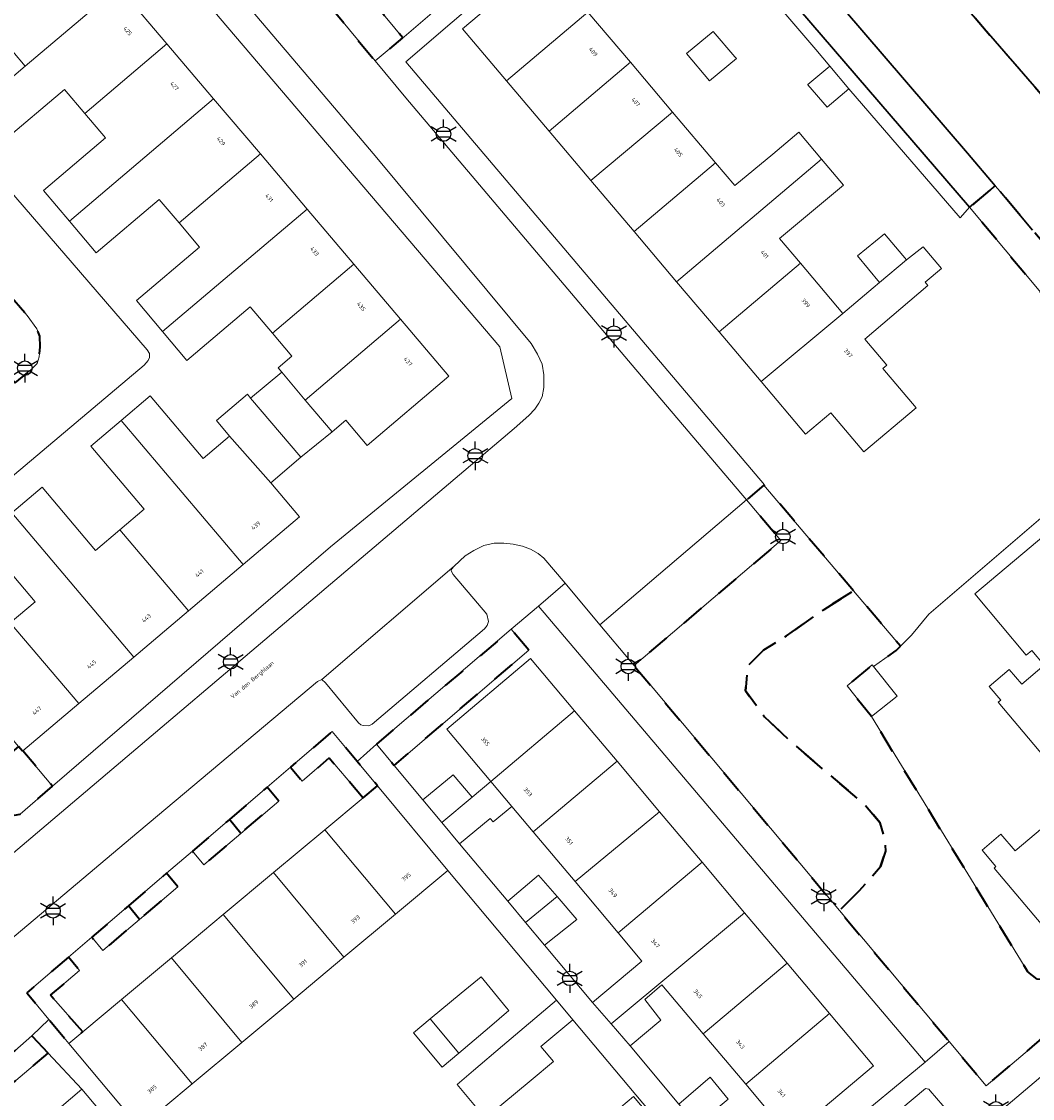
# Model space of a CAD drawing. Extents: x 105780 to 185197, y 477999 to 525027.
# Tile 428 of 562: x 108293 to 108381, y 479867 to 479961. Entities that reach past the tile are written whole.
import ezdxf
from ezdxf.enums import TextEntityAlignment as Align

# ---------------------------------------------------------------- set-up
doc = ezdxf.new("R2010")
doc.units = 0
doc.linetypes.add('XX-HIDDEN', pattern=[4, 2, -2])
for name, color, linetype, lineweight in [('B-GV-GR-MATERIAALGRENS-G', 252, 'XX-HIDDEN', 35), ('B-RO-IE-MEUBILAIR_WEGMEUBILAIR-S', 252, 'Continuous', 25), ('B-WE-GW-WATERGANG_SLOOT_INSTEEK-G', 252, 'Continuous', 30), ('B-XX-KG-KADASTRAAL_BEBOUWING-G', 252, 'Continuous', 20), ('B1-WE-OG-BEBOUWING-T18', 7, 'Continuous', 18), ('B1-WE-OG-TERREIN_ERF-GV', 252, 'Continuous', 18), ('B1-WE-OG-TOPOGRAFIE-T18', 10, 'Continuous', 18), ('B1-WE-VH-VERHARDING_BETONSTRAATSTEEN-GV', 252, 'Continuous', 18), ('B1-WE-VH-VERHARDING_TEGEL-GV', 252, 'Continuous', 18)]:
    doc.layers.add(name, color=color, linetype=linetype, lineweight=lineweight)
doc.styles.add('NLCS-ISO', font='NLCS-ISO.ttf')
doc.styles.add('NLCS-ISO-M200-T18', font='NLCS-ISO.ttf', dxfattribs={"height": 0.36})

# ---------------------------------------------------------------- blocks, each defined once
blk = doc.blocks.new('B-SIE-WEG_LICHTMAST-SO')
at = {"ltscale": 0.1}
for p, q in [((0, 1.27), (0, 2.53)), ((-1.1, 0.63), (-2.19, 1.27)), ((1.1, 0.63), (2.19, 1.27)), ((-1.1, -0.63), (-2.19, -1.27)), ((0, -1.27), (0, -2.53)), ((1.1, -0.63), (2.19, -1.27))]:
    blk.add_line(p, q, dxfattribs=at)
at = {"flags": 128}
for points in [[(-1.16, 0.5), (1.16, 0.5)], [(-1.16, -0.5), (1.16, -0.5)]]:
    blk.add_lwpolyline(points, dxfattribs=at)
at = {"ltscale": 0.1}
blk.add_circle((0, 0), 1.27, dxfattribs=at)
at = {"style": 'NLCS-ISO'}
blk.add_attdef('TYPE', text='', height=1.8, dxfattribs=at).set_placement((0, 2.53), align=Align.BOTTOM_CENTER)

msp = doc.modelspace()

# ---------------------------------------------------------------- linework, layer by layer
at = {"layer": 'B-GV-GR-MATERIAALGRENS-G', "flags": 128}
for points in [[(108335.418, 480016.752), (108326.271, 480027.269), (108322.946, 480030.677), (108318.217, 480034.188), (108318.038, 480034.298), (108313.694, 480030.074), (108319.493, 480026.672), (108327.641, 480017.773), (108343.045, 480000), (108382.319, 479954.697), (108387.179, 479951.144), (108393.658, 479946.683), (108396.067, 479945.217), (108398.524, 479943.439), (108401.834, 479940.751), (108412.796, 479928.911), (108414.899, 479926.406), (108418.131, 479927.118), (108405.191, 479942.582), (108403.694, 479944.041), (108401.433, 479945.722), (108392.467, 479951.091), (108389.191, 479953.368), (108388.325, 479954.131), (108387.278, 479955.266), (108380.42, 479963.611), (108375.74, 479969.149), (108375.138, 479969.859), (108370.18, 479970.093), (108357.344, 479985.141), (108350.491, 479993.299), (108353.516, 479993.137), (108356.084, 479992.315), (108346.047, 480004.044)], [(108314.652, 479973.753), (108314.307, 479974.014), (108313.925, 479974.159), (108312.992, 479973.758), (108312.416, 479973.145), (108312.102, 479972.667), (108311.969, 479972.334), (108312.175, 479971.803), (108323.722, 479957.817), (108326.139, 479959.84), (108315.591, 479972.616)], [(108284.165, 479945.891), (108282.816, 479946.791), (108279.944, 479944.373), (108292.15, 479929.575), (108293.552, 479930.754), (108294.056, 479931.28), (108294.231, 479931.875), (108294.317, 479932.752), (108294.288, 479933.668), (108294.039, 479934.323), (108293.183, 479935.491)], [(108382.883, 479941.218), (108381.391, 479942.983), (108378.54, 479946.357), (108378.101, 479946.877), (108375.863, 479944.983), (108380.619, 479939.3), (108392.12, 479925.559), (108394.547, 479927.417)], [(108365.682, 479911.336), (108357.824, 479920.608), (108356.295, 479919.319), (108359.314, 479915.757), (108346.429, 479904.794), (108364.446, 479883.295), (108366.145, 479884.986), (108367.178, 479886.104), (108368.039, 479887.16), (108368.489, 479888.503), (108368.398, 479889.768), (108368.021, 479890.977), (108366.731, 479892.511), (108360.6, 479897.742), (108357.872, 479900.282), (108356.211, 479902.574), (108356.399, 479904.732), (108357.779, 479906.122), (108359.798, 479907.389), (108363.097, 479909.714)], [(108367.247, 479900.304), (108365.133, 479903.009), (108367.33, 479904.838), (108367.43, 479904.713), (108369.43, 479906.096), (108369.805, 479906.472), (108365.682, 479911.336), (108363.097, 479909.714), (108359.798, 479907.389), (108357.779, 479906.122), (108356.399, 479904.732), (108356.211, 479902.574), (108357.872, 479900.282), (108360.6, 479897.742), (108366.731, 479892.511), (108368.021, 479890.977), (108368.398, 479889.768), (108368.489, 479888.503), (108368.039, 479887.16), (108367.178, 479886.104), (108366.145, 479884.986), (108364.446, 479883.295), (108374.079, 479871.801), (108377.323, 479867.93), (108393.654, 479881.757), (108391.524, 479884.291), (108388.981, 479882.234), (108384.982, 479878.866), (108383.775, 479877.894), (108382.742, 479877.162), (108381.798, 479877.276), (108380.971, 479877.914)], [(108337.21, 479906.147), (108335.655, 479907.973), (108323.825, 479897.878), (108325.372, 479896.023)], [(108322.671, 479893.197), (108323.917, 479894.237), (108322.133, 479896.374), (108319.948, 479898.99), (108316.294, 479895.868), (108317.306, 479894.655), (108319.679, 479896.68)], [(108292.802, 479897.291), (108292.779, 479897.272), (108292.422, 479897.694), (108291.657, 479897.05), (108289.357, 479895.116), (108289.228, 479894.928), (108289.185, 479894.489), (108289.377, 479894.119), (108291.271, 479891.927), (108291.479, 479891.752), (108292.083, 479891.658), (108292.575, 479891.748), (108295.422, 479894.201)], [(108315.256, 479892.896), (108314.24, 479894.113), (108310.925, 479891.28), (108311.936, 479890.063)], [(108311.936, 479890.063), (108310.925, 479891.28), (108307.688, 479888.514), (108308.7, 479887.302)], [(108306.396, 479885.38), (108305.407, 479886.565), (108302.065, 479883.71), (108303.05, 479882.525)], [(108303.05, 479882.525), (108302.065, 479883.71), (108298.855, 479880.966), (108299.841, 479879.785)], [(108296.802, 479879.212), (108293.146, 479876.088), (108295.102, 479873.745), (108296.854, 479871.646), (108298.058, 479872.651), (108295.247, 479875.861), (108297.789, 479878.03)], [(108295.036, 479870.789), (108293.611, 479872.31), (108282.065, 479862.148), (108279.534, 479859.92), (108279.418, 479859.782), (108280.461, 479858.518)]]:
    msp.add_lwpolyline(points, close=True, dxfattribs=at)
at = {"layer": 'B-WE-GW-WATERGANG_SLOOT_INSTEEK-G', "flags": 128}
msp.add_lwpolyline([(108353.93, 479975.07), (108348.355, 479981.381), (108331.908, 480000), (108326.535, 480006.082), (108323.912, 480003.765), (108345.617, 479979.192), (108345.045, 479978.732), (108346.943, 479978.618), (108375.863, 479944.983), (108378.101, 479946.877), (108375.684, 479949.736)], close=True, dxfattribs=at)
for points in [[(108382.319, 479954.697), (108343.045, 480000)], [(108353.93, 479975.07), (108375.684, 479949.736), (108378.101, 479946.877), (108378.54, 479946.357), (108381.391, 479942.983)]]:
    msp.add_lwpolyline(points, dxfattribs=at)
at = {"layer": 'B-XX-KG-KADASTRAAL_BEBOUWING-G', "flags": 128}
for points in [[(108342.383, 479962.108), (108338.525, 479966.666), (108331.388, 479960.625), (108335.246, 479956.067)], [(108305.449, 479959.323), (108301.618, 479963.841), (108301.221, 479964.309), (108293.025, 479957.358), (108288.548, 479953.561), (108290.591, 479951.151), (108290.986, 479950.685), (108296.452, 479955.321), (108298.242, 479953.211)], [(108346.111, 479957.703), (108342.383, 479962.108), (108335.246, 479956.067), (108338.974, 479951.662)], [(108293.025, 479957.358), (108290.845, 479959.929), (108286.384, 479956.112), (108288.548, 479953.561)], [(108353.061, 479956.064), (108355.403, 479958.027), (108355.264, 479958.189), (108353.371, 479960.395), (108351.037, 479958.474)], [(108309.548, 479954.489), (108305.449, 479959.323), (108298.242, 479953.211), (108300.061, 479951.066), (108294.612, 479946.445), (108296.892, 479943.756)], [(108349.806, 479953.337), (108346.111, 479957.703), (108338.974, 479951.662), (108342.639, 479947.332)], [(108363.595, 479957.365), (108361.683, 479955.755), (108361.687, 479955.732), (108363.359, 479953.765), (108365.271, 479955.375)], [(108313.648, 479949.655), (108309.548, 479954.489), (108296.892, 479943.756), (108299.251, 479940.974), (108304.773, 479945.657), (108306.513, 479943.605)], [(108353.567, 479948.893), (108349.806, 479953.337), (108342.639, 479947.332), (108346.43, 479942.853)], [(108362.872, 479949.208), (108360.887, 479951.56), (108358.602, 479949.626), (108355.271, 479946.88), (108353.567, 479948.893), (108346.43, 479942.853), (108350.158, 479938.448)], [(108317.746, 479944.822), (108313.648, 479949.655), (108306.513, 479943.605), (108308.304, 479941.493), (108302.766, 479936.796), (108305.073, 479934.075)], [(108359.183, 479942.257), (108362.521, 479945.013), (108364.809, 479946.914), (108362.872, 479949.208), (108350.158, 479938.448), (108353.886, 479934.043), (108361.023, 479940.083)], [(108321.845, 479939.988), (108317.746, 479944.822), (108305.073, 479934.075), (108307.21, 479931.555), (108312.749, 479936.253), (108314.712, 479933.939)], [(108367.953, 479938.386), (108370.316, 479940.359), (108368.393, 479942.643), (108366.027, 479940.718)], [(108366.675, 479933.405), (108372.191, 479938.132), (108371.966, 479938.4), (108373.404, 479939.611), (108371.794, 479941.523), (108370.316, 479940.359), (108367.953, 479938.386), (108367.411, 479937.929), (108364.751, 479935.678), (108357.567, 479929.694), (108361.471, 479925.081), (108363.685, 479926.954), (108366.592, 479923.519), (108371.172, 479927.395), (108368.265, 479930.83), (108368.608, 479931.121)], [(108325.944, 479935.154), (108321.845, 479939.988), (108314.712, 479933.939), (108316.416, 479931.929), (108315.195, 479930.894), (108315.52, 479930.51), (108317.59, 479928.07)], [(108364.751, 479935.678), (108361.023, 479940.083), (108353.886, 479934.043), (108357.567, 479929.694)], [(108325.944, 479935.154), (108317.59, 479928.07), (108319.954, 479925.282), (108321.151, 479926.297), (108323.015, 479924.099), (108330.172, 479930.169)], [(108317.59, 479928.07), (108315.52, 479930.51), (108312.786, 479928.253), (108317.187, 479923.05), (108319.954, 479925.282)], [(108314.553, 479920.822), (108310.94, 479924.907), (108308.626, 479922.95), (108303.984, 479928.438), (108301.438, 479926.285), (108312.132, 479913.64), (108317.085, 479917.829)], [(108312.786, 479928.253), (108312.512, 479928.577), (108309.786, 479926.271), (108310.94, 479924.907), (108314.553, 479920.822), (108317.187, 479923.05)], [(108301.438, 479926.285), (108298.776, 479924.033), (108303.458, 479918.497), (108301.32, 479916.689), (108307.332, 479909.58), (108312.132, 479913.64)], [(108301.32, 479916.689), (108299.193, 479914.89), (108294.506, 479920.432), (108291.832, 479918.171), (108302.532, 479905.52), (108307.332, 479909.58)], [(108291.832, 479918.171), (108289.181, 479915.929), (108293.877, 479910.376), (108291.684, 479908.521), (108297.732, 479901.461), (108302.532, 479905.52)], [(108291.684, 479908.521), (108289.494, 479906.669), (108284.807, 479912.21), (108282.096, 479909.917), (108282.089, 479909.911), (108282.487, 479909.441), (108292.422, 479897.694), (108292.779, 479897.272), (108292.802, 479897.291), (108297.732, 479901.461)], [(108341.207, 479900.817), (108337.35, 479905.398), (108329.995, 479899.204), (108333.852, 479894.623)], [(108367.43, 479904.713), (108367.33, 479904.838), (108365.133, 479903.009), (108367.247, 479900.304), (108369.511, 479902.107)], [(108344.935, 479896.39), (108341.207, 479900.817), (108333.852, 479894.623), (108335.699, 479892.43), (108337.58, 479890.196)], [(108348.66, 479891.967), (108344.935, 479896.39), (108337.58, 479890.196), (108341.25, 479885.838)], [(108332.222, 479893.249), (108330.562, 479895.196), (108327.892, 479893.001), (108329.56, 479891.007)], [(108323.917, 479894.237), (108322.671, 479893.197), (108319.305, 479890.387), (108325.493, 479882.973), (108330.106, 479886.824)], [(108333.817, 479891.38), (108334.08, 479891.067), (108335.699, 479892.43), (108333.852, 479894.623), (108332.222, 479893.249), (108329.56, 479891.007), (108331.124, 479889.137)], [(108352.392, 479887.536), (108348.66, 479891.967), (108341.25, 479885.838), (108345.037, 479881.342)], [(108319.305, 479890.387), (108314.798, 479886.624), (108320.975, 479879.201), (108325.493, 479882.973)], [(108356.121, 479883.108), (108352.392, 479887.536), (108345.037, 479881.342), (108347.117, 479878.871), (108342.792, 479875.225), (108344.409, 479873.366)], [(108314.798, 479886.624), (108310.386, 479882.942), (108316.575, 479875.528), (108320.975, 479879.201)], [(108339.671, 479884.531), (108338.057, 479886.407), (108335.352, 479884.115), (108336.914, 479882.251)], [(108339.671, 479884.531), (108336.914, 479882.251), (108338.578, 479880.264), (108341.417, 479882.503)], [(108310.386, 479882.942), (108305.85, 479879.156), (108312.023, 479871.728), (108316.575, 479875.528)], [(108359.849, 479878.681), (108356.121, 479883.108), (108344.409, 479873.366), (108346.094, 479871.429), (108348.77, 479873.686), (108347.36, 479875.499), (108348.877, 479876.781), (108352.493, 479872.487)], [(108305.85, 479879.156), (108301.467, 479875.497), (108307.656, 479868.083), (108312.023, 479871.728)], [(108363.577, 479874.255), (108359.849, 479878.681), (108352.493, 479872.487), (108356.221, 479868.06)], [(108335.253, 479874.771), (108333.012, 479877.483), (108331.273, 479876.046), (108328.542, 479873.789), (108331.055, 479870.791), (108333.75, 479873.078), (108335.455, 479874.526)], [(108301.467, 479875.497), (108298.058, 479872.651), (108296.854, 479871.646), (108303.043, 479864.232), (108307.656, 479868.083)], [(108341.063, 479873.719), (108339.637, 479875.433), (108334.901, 479871.422), (108332.342, 479869.255), (108330.915, 479868.047), (108333.39, 479865.067), (108334.836, 479866.278), (108337.395, 479868.422), (108339.348, 479870.059), (108338.251, 479871.376)], [(108363.577, 479874.255), (108356.221, 479868.06), (108360.078, 479863.48), (108367.434, 479869.674)], [(108328.542, 479873.789), (108327.067, 479872.57), (108329.61, 479869.564), (108331.055, 479870.791)], [(108354.682, 479866.763), (108353.094, 479868.671), (108350.345, 479866.328), (108351.948, 479864.46)], [(108299.525, 479865.789), (108297.987, 479867.639), (108295.208, 479865.261), (108296.719, 479863.445)], [(108347.8, 479865.676), (108347.608, 479865.516), (108346.389, 479866.972), (108341.95, 479863.257), (108343.17, 479861.8), (108343.01, 479861.666), (108349.088, 479854.355), (108349.273, 479854.509), (108353.903, 479858.384)]]:
    msp.add_lwpolyline(points, close=True, dxfattribs=at)
for points in [[(108388.781, 479921.557), (108376.31, 479911.071), (108380.829, 479905.696), (108381.311, 479906.101), (108382.399, 479904.806), (108380.439, 479903.158), (108379.35, 479904.453), (108377.576, 479902.962), (108378.592, 479901.754), (108378.37, 479901.567), (108384.151, 479894.692)], [(108386.136, 479893.812), (108379.85, 479888.526), (108378.61, 479890), (108376.953, 479888.606), (108378.175, 479887.153), (108378.022, 479887.024), (108382.598, 479881.582)]]:
    msp.add_lwpolyline(points, dxfattribs=at)
at = {"layer": 'B1-WE-OG-TERREIN_ERF-GV', "flags": 128}
for points in [[(108392.12, 479925.559), (108380.619, 479939.3), (108375.863, 479944.983), (108375.471, 479944.552), (108375.023, 479944.058), (108365.271, 479955.375), (108363.359, 479953.765), (108361.687, 479955.732), (108361.683, 479955.755), (108363.595, 479957.365), (108362.373, 479958.817), (108346.52, 479977.342), (108342.267, 479973.479), (108342.36, 479973.37), (108337.791, 479969.496), (108338.806, 479968.375), (108326.4, 479957.753), (108357.871, 479920.648), (108357.824, 479920.608), (108365.682, 479911.336), (108369.805, 479906.472), (108370.781, 479907.451), (108372.284, 479909.302), (108384.149, 479919.459)], [(108301.618, 479963.841), (108305.449, 479959.323), (108309.548, 479954.489), (108313.648, 479949.655), (108317.746, 479944.822), (108321.845, 479939.988), (108325.944, 479935.154), (108330.172, 479930.169), (108323.015, 479924.099), (108321.151, 479926.297), (108319.954, 479925.282), (108317.187, 479923.05), (108314.553, 479920.822), (108317.085, 479917.829), (108312.132, 479913.64), (108307.332, 479909.58), (108302.532, 479905.52), (108297.732, 479901.461), (108292.802, 479897.291), (108295.422, 479894.201), (108303.61, 479901.25), (108319.811, 479915.195), (108335.72, 479928.208), (108334.643, 479932.74), (108305.585, 479966.903)], [(108342.383, 479962.108), (108346.111, 479957.703), (108349.806, 479953.337), (108353.567, 479948.893), (108355.271, 479946.88), (108358.602, 479949.626), (108360.887, 479951.56), (108362.872, 479949.208), (108364.809, 479946.914), (108362.521, 479945.013), (108359.183, 479942.257), (108361.023, 479940.083), (108364.751, 479935.678), (108367.411, 479937.929), (108367.953, 479938.386), (108366.027, 479940.718), (108368.393, 479942.643), (108370.316, 479940.359), (108371.794, 479941.523), (108373.404, 479939.611), (108371.966, 479938.4), (108372.191, 479938.132), (108366.675, 479933.405), (108368.608, 479931.121), (108368.265, 479930.83), (108371.172, 479927.395), (108366.592, 479923.519), (108363.685, 479926.954), (108361.471, 479925.081), (108357.567, 479929.694), (108353.886, 479934.043), (108350.158, 479938.448), (108346.43, 479942.853), (108342.639, 479947.332), (108338.974, 479951.662), (108335.246, 479956.067), (108331.388, 479960.625), (108338.525, 479966.666)], [(108291.832, 479918.171), (108294.506, 479920.432), (108299.193, 479914.89), (108301.32, 479916.689), (108303.458, 479918.497), (108298.776, 479924.033), (108301.438, 479926.285), (108303.984, 479928.438), (108308.626, 479922.95), (108310.94, 479924.907), (108309.786, 479926.271), (108312.512, 479928.577), (108312.786, 479928.253), (108315.52, 479930.51), (108315.195, 479930.894), (108316.416, 479931.929), (108314.712, 479933.939), (108312.749, 479936.253), (108307.21, 479931.555), (108305.073, 479934.075), (108302.766, 479936.796), (108308.304, 479941.493), (108306.513, 479943.605), (108304.773, 479945.657), (108299.251, 479940.974), (108296.892, 479943.756), (108294.612, 479946.445), (108300.061, 479951.066), (108298.242, 479953.211), (108296.452, 479955.321), (108290.986, 479950.685)], [(108289.246, 479949.238), (108303.716, 479932.486), (108303.921, 479932.165), (108303.919, 479931.81), (108303.812, 479931.543), (108303.461, 479931.127), (108280.499, 479911.801)], [(108384.151, 479894.692), (108378.37, 479901.567), (108378.592, 479901.754), (108377.576, 479902.962), (108379.35, 479904.453), (108380.439, 479903.158), (108382.399, 479904.806), (108381.311, 479906.101), (108380.829, 479905.696), (108376.31, 479911.071), (108388.781, 479921.557)], [(108384.149, 479919.459), (108372.284, 479909.302), (108370.781, 479907.451), (108369.805, 479906.472), (108369.43, 479906.096), (108367.43, 479904.713), (108369.511, 479902.107), (108367.247, 479900.304), (108380.971, 479877.914), (108381.798, 479877.276)], [(108291.684, 479908.521), (108293.877, 479910.376), (108289.181, 479915.929)], [(108357.52, 479858.075), (108371.958, 479870.012), (108338.037, 479910.006), (108335.655, 479907.973), (108337.21, 479906.147), (108325.372, 479896.023), (108327.892, 479893.001), (108330.562, 479895.196), (108332.222, 479893.249), (108333.852, 479894.623), (108329.995, 479899.204), (108337.35, 479905.398), (108341.207, 479900.817), (108344.935, 479896.39), (108348.66, 479891.967), (108352.392, 479887.536), (108356.121, 479883.108), (108359.849, 479878.681), (108363.577, 479874.255), (108367.434, 479869.674), (108360.078, 479863.48), (108356.221, 479868.06), (108352.493, 479872.487), (108348.877, 479876.781), (108347.36, 479875.499), (108348.77, 479873.686), (108346.094, 479871.429), (108350.345, 479866.328), (108353.094, 479868.671), (108354.682, 479866.763)], [(108382.598, 479881.582), (108378.022, 479887.024), (108378.175, 479887.153), (108376.953, 479888.606), (108378.61, 479890), (108379.85, 479888.526), (108386.136, 479893.812)], [(108333.39, 479865.067), (108330.915, 479868.047), (108332.342, 479869.255), (108334.901, 479871.422), (108339.637, 479875.433), (108330.106, 479886.824), (108325.493, 479882.973), (108320.975, 479879.201), (108316.575, 479875.528), (108312.023, 479871.728), (108307.656, 479868.083), (108303.043, 479864.232)], [(108347.8, 479865.676), (108341.063, 479873.719), (108338.251, 479871.376), (108339.348, 479870.059), (108337.395, 479868.422), (108334.836, 479866.278)], [(108295.208, 479865.261), (108297.987, 479867.639), (108295.036, 479870.789), (108280.461, 479858.518)], [(108341.95, 479863.257), (108346.389, 479866.972), (108347.608, 479865.516)]]:
    msp.add_lwpolyline(points, dxfattribs=at)
for points in [[(108353.371, 479960.395), (108355.264, 479958.189), (108355.403, 479958.027), (108353.061, 479956.064), (108351.037, 479958.474)], [(108305.85, 479879.156), (108310.386, 479882.942), (108314.798, 479886.624), (108319.305, 479890.387), (108322.671, 479893.197), (108319.679, 479896.68), (108317.306, 479894.655), (108316.294, 479895.868), (108314.24, 479894.113), (108315.256, 479892.896), (108311.936, 479890.063), (108308.7, 479887.302), (108307.688, 479888.514), (108305.407, 479886.565), (108306.396, 479885.38), (108303.05, 479882.525), (108299.841, 479879.785), (108298.855, 479880.966), (108296.802, 479879.212), (108297.789, 479878.03), (108295.247, 479875.861), (108298.058, 479872.651), (108301.467, 479875.497)], [(108345.037, 479881.342), (108341.25, 479885.838), (108337.58, 479890.196), (108335.699, 479892.43), (108334.08, 479891.067), (108333.817, 479891.38), (108331.124, 479889.137), (108335.352, 479884.115), (108338.057, 479886.407), (108339.671, 479884.531), (108341.417, 479882.503), (108338.578, 479880.264), (108342.792, 479875.225), (108347.117, 479878.871)], [(108327.067, 479872.57), (108328.542, 479873.789), (108331.273, 479876.046), (108333.012, 479877.483), (108335.253, 479874.771), (108335.455, 479874.526), (108333.75, 479873.078), (108331.055, 479870.791), (108329.61, 479869.564)]]:
    msp.add_lwpolyline(points, close=True, dxfattribs=at)
at = {"layer": 'B1-WE-VH-VERHARDING_BETONSTRAATSTEEN-GV', "flags": 128}
for points in [[(108319.403, 479975.852), (108315.591, 479972.616), (108326.139, 479959.84), (108326.259, 479959.94), (108329.952, 479963.075)], [(108359.314, 479915.757), (108356.295, 479919.319), (108343.425, 479908.368), (108346.08, 479905.21), (108346.429, 479904.794)], [(108330.651, 479913.504), (108319.025, 479903.561), (108319.372, 479903.268), (108322.264, 479899.759), (108322.455, 479899.598), (108322.669, 479899.536), (108323.155, 479899.513), (108323.466, 479899.636), (108333.31, 479907.994), (108333.541, 479908.304), (108333.674, 479908.637), (108333.507, 479909.283), (108330.551, 479912.786), (108330.396, 479913.096), (108330.417, 479913.226)], [(108376.134, 479863.692), (108375.753, 479863.632), (108372.413, 479867.49), (108372.289, 479867.624), (108372.01, 479867.681), (108358.848, 479856.657), (108362.337, 479852.377), (108362.472, 479852.115)]]:
    msp.add_lwpolyline(points, close=True, dxfattribs=at)
for points in [[(108289.041, 479878.512), (108302.242, 479889.607), (108318.652, 479903.4), (108319.025, 479903.561), (108330.651, 479913.504), (108331.622, 479914.408), (108332.372, 479914.874), (108333.252, 479915.319), (108334.155, 479915.509), (108335.006, 479915.532), (108335.82, 479915.44), (108336.656, 479915.27), (108337.34, 479914.989), (108338.015, 479914.628), (108338.519, 479914.203), (108340.372, 479911.999), (108343.425, 479908.368), (108356.295, 479919.319), (108348.373, 479928.661), (108326.395, 479954.579), (108323.722, 479957.817), (108312.175, 479971.803)], [(108308.826, 479967.025), (108320.146, 479953.694), (108323.86, 479949.321), (108337.389, 479933.037), (108337.967, 479932.103), (108338.38, 479931.22), (108338.523, 479930.298), (108338.505, 479929.185), (108338.381, 479928.369), (108338.089, 479927.812), (108337.717, 479927.265), (108337.199, 479926.722), (108335.91, 479925.582), (108280.064, 479878.265)], [(108289.268, 479961.788), (108290.845, 479959.929), (108293.025, 479957.358), (108301.221, 479964.309)], [(108280.499, 479911.801), (108303.461, 479931.127), (108303.812, 479931.543), (108303.919, 479931.81), (108303.921, 479932.165), (108303.716, 479932.486), (108289.246, 479949.238)], [(108284.165, 479945.891), (108293.183, 479935.491), (108294.039, 479934.323), (108294.288, 479933.668), (108294.317, 479932.752), (108294.231, 479931.875), (108294.056, 479931.28), (108293.552, 479930.754), (108292.15, 479929.575)], [(108409.883, 479892.223), (108376.198, 479863.702), (108376.134, 479863.692), (108362.472, 479852.115), (108362.299, 479851.875), (108332.486, 479826.711), (108332.306, 479826.744), (108320.301, 479816.318), (108320.184, 479816.179), (108317.152, 479813.665), (108320.808, 479809.483), (108333.949, 479820.69), (108336.233, 479822.638), (108338.049, 479824.187), (108357.7, 479840.865), (108359.038, 479842.001), (108361.268, 479843.893), (108365.916, 479847.812), (108398.769, 479875.512)]]:
    msp.add_lwpolyline(points, dxfattribs=at)
at = {"layer": 'B1-WE-VH-VERHARDING_TEGEL-GV', "flags": 128}
for points in [[(108346.52, 479977.342), (108362.373, 479958.817), (108363.595, 479957.365), (108365.271, 479955.375), (108375.023, 479944.058), (108375.471, 479944.552), (108375.863, 479944.983), (108346.943, 479978.618)], [(108280.064, 479878.265), (108335.91, 479925.582), (108337.199, 479926.722), (108337.717, 479927.265), (108338.089, 479927.812), (108338.381, 479928.369), (108338.505, 479929.185), (108338.523, 479930.298), (108338.38, 479931.22), (108337.967, 479932.103), (108337.389, 479933.037), (108323.86, 479949.321), (108320.146, 479953.694), (108308.826, 479967.025)], [(108305.585, 479966.903), (108334.643, 479932.74), (108335.72, 479928.208), (108319.811, 479915.195), (108303.61, 479901.25), (108295.422, 479894.201), (108292.575, 479891.748)], [(108282.065, 479862.148), (108293.611, 479872.31), (108295.102, 479873.745), (108293.146, 479876.088), (108296.802, 479879.212), (108298.855, 479880.966), (108302.065, 479883.71), (108305.407, 479886.565), (108307.688, 479888.514), (108310.925, 479891.28), (108314.24, 479894.113), (108316.294, 479895.868), (108319.948, 479898.99), (108322.133, 479896.374), (108323.825, 479897.878), (108335.655, 479907.973), (108338.037, 479910.006), (108340.372, 479911.999), (108338.519, 479914.203), (108338.015, 479914.628), (108337.34, 479914.989), (108336.656, 479915.27), (108335.82, 479915.44), (108335.006, 479915.532), (108334.155, 479915.509), (108333.252, 479915.319), (108332.372, 479914.874), (108331.622, 479914.408), (108330.651, 479913.504), (108330.417, 479913.226), (108330.396, 479913.096), (108330.551, 479912.786), (108333.507, 479909.283), (108333.674, 479908.637), (108333.541, 479908.304), (108333.31, 479907.994), (108323.466, 479899.636), (108323.155, 479899.513), (108322.669, 479899.536), (108322.455, 479899.598), (108322.264, 479899.759), (108319.372, 479903.268), (108319.025, 479903.561), (108318.652, 479903.4), (108302.242, 479889.607), (108289.041, 479878.512)], [(108376.198, 479863.702), (108409.883, 479892.223)], [(108393.654, 479881.757), (108377.323, 479867.93), (108374.079, 479871.801), (108371.958, 479870.012), (108357.52, 479858.075)], [(108358.848, 479856.657), (108372.01, 479867.681), (108372.289, 479867.624), (108372.413, 479867.49), (108375.753, 479863.632)]]:
    msp.add_lwpolyline(points, dxfattribs=at)
for points in [[(108337.791, 479969.496), (108337.675, 479969.632), (108329.952, 479963.075), (108326.259, 479959.94), (108326.139, 479959.84), (108323.722, 479957.817), (108326.395, 479954.579), (108348.373, 479928.661), (108356.295, 479919.319), (108357.824, 479920.608), (108357.871, 479920.648), (108326.4, 479957.753), (108338.806, 479968.375)], [(108346.429, 479904.794), (108346.08, 479905.21), (108343.425, 479908.368), (108340.372, 479911.999), (108338.037, 479910.006), (108371.958, 479870.012), (108374.079, 479871.801), (108364.446, 479883.295)], [(108338.578, 479880.264), (108336.914, 479882.251), (108335.352, 479884.115), (108331.124, 479889.137), (108329.56, 479891.007), (108327.892, 479893.001), (108325.372, 479896.023), (108323.825, 479897.878), (108322.133, 479896.374), (108323.917, 479894.237), (108330.106, 479886.824), (108339.637, 479875.433), (108341.063, 479873.719), (108347.8, 479865.676), (108353.903, 479858.384), (108355.878, 479859.943), (108353.58, 479862.558), (108351.948, 479864.46), (108350.345, 479866.328), (108346.094, 479871.429), (108344.409, 479873.366), (108342.792, 479875.225)], [(108303.043, 479864.232), (108296.854, 479871.646), (108295.102, 479873.745), (108293.611, 479872.31), (108295.036, 479870.789), (108297.987, 479867.639), (108299.525, 479865.789), (108301.216, 479863.757), (108305.476, 479858.737), (108306.958, 479856.963), (108308.668, 479854.916), (108312.913, 479849.879), (108314.503, 479847.995), (108316.137, 479846.06), (108320.365, 479841.038), (108321.901, 479839.229), (108323.583, 479837.248), (108325.788, 479834.516), (108326.88, 479835.474), (108326.736, 479835.646), (108320.633, 479842.937), (108314.922, 479849.987), (108312.49, 479852.858)]]:
    msp.add_lwpolyline(points, close=True, dxfattribs=at)

# ---------------------------------------------------------------- block references
at = {"layer": 'B-RO-IE-MEUBILAIR_WEGMEUBILAIR-S', "xscale": 0.5, "yscale": 0.5, "zscale": 0.5}
for p in [(108329.717, 479951.404), (108344.666, 479933.951), (108292.986, 479930.872), (108332.495, 479923.187), (108359.486, 479916.101), (108311.038, 479905.112), (108345.921, 479904.704), (108363.068, 479884.506), (108295.461, 479883.268), (108340.782, 479877.347), (108378.178, 479865.907)]:
    msp.add_blockref('B-SIE-WEG_LICHTMAST-SO', p, dxfattribs=at)

# ---------------------------------------------------------------- texts
at = {"layer": 'B1-WE-OG-BEBOUWING-T18', "style": 'NLCS-ISO-M200-T18'}
for s, rotation, p in [('425', 310.3, (108302.004, 479960.447)), ('409', 310.3, (108342.85, 479958.616)), ('427', 310.3, (108306.103, 479955.613)), ('407', 310.3, (108346.578, 479954.211)), ('429', 310.3, (108310.202, 479950.78)), ('405', 310.3, (108350.306, 479949.807)), ('431', 310.3, (108314.423, 479945.803)), ('403', 310.3, (108354.034, 479945.402)), ('433', 310.3, (108318.4, 479941.113)), ('401', 310.3, (108357.884, 479940.852)), ('435', 310.3, (108322.498, 479936.28)), ('399', 310.3, (108361.49, 479936.592)), ('397', 310.3, (108365.218, 479932.187)), ('437', 310.3, (108326.598, 479931.446)), ('439', 40.2, (108313.243, 479917.068)), ('441', 40.2, (108308.298, 479912.886)), ('443', 40.2, (108303.643, 479908.949)), ('445', 40.2, (108298.843, 479904.889)), ('447', 40.2, (108294.043, 479900.829)), ('355', 310, (108333.389, 479898.125)), ('353', 310, (108337.117, 479893.698)), ('351', 310, (108340.723, 479889.416)), ('395', 39.9, (108326.443, 479886.24)), ('349', 310, (108344.573, 479884.844)), ('393', 39.9, (108321.983, 479882.518)), ('347', 310, (108348.302, 479880.416)), ('391', 39.9, (108317.379, 479878.674)), ('345', 310, (108352.03, 479875.989)), ('389', 39.9, (108313.065, 479875.073)), ('343', 310, (108355.758, 479871.561)), ('387', 39.9, (108308.606, 479871.35)), ('385', 39.9, (108304.146, 479867.627)), ('341', 310, (108359.364, 479867.279))]:
    msp.add_text(s, height=0.36, rotation=rotation, dxfattribs=at).set_placement(p, align=Align.MIDDLE)
at = {"layer": 'B1-WE-OG-TOPOGRAFIE-T18', "style": 'NLCS-ISO-M200-T18'}
msp.add_text('Van den Berghlaan', height=0.36, rotation=40.2, dxfattribs=at).set_placement((108312.96, 479903.499), align=Align.MIDDLE)

doc.saveas('drawing.dxf')
